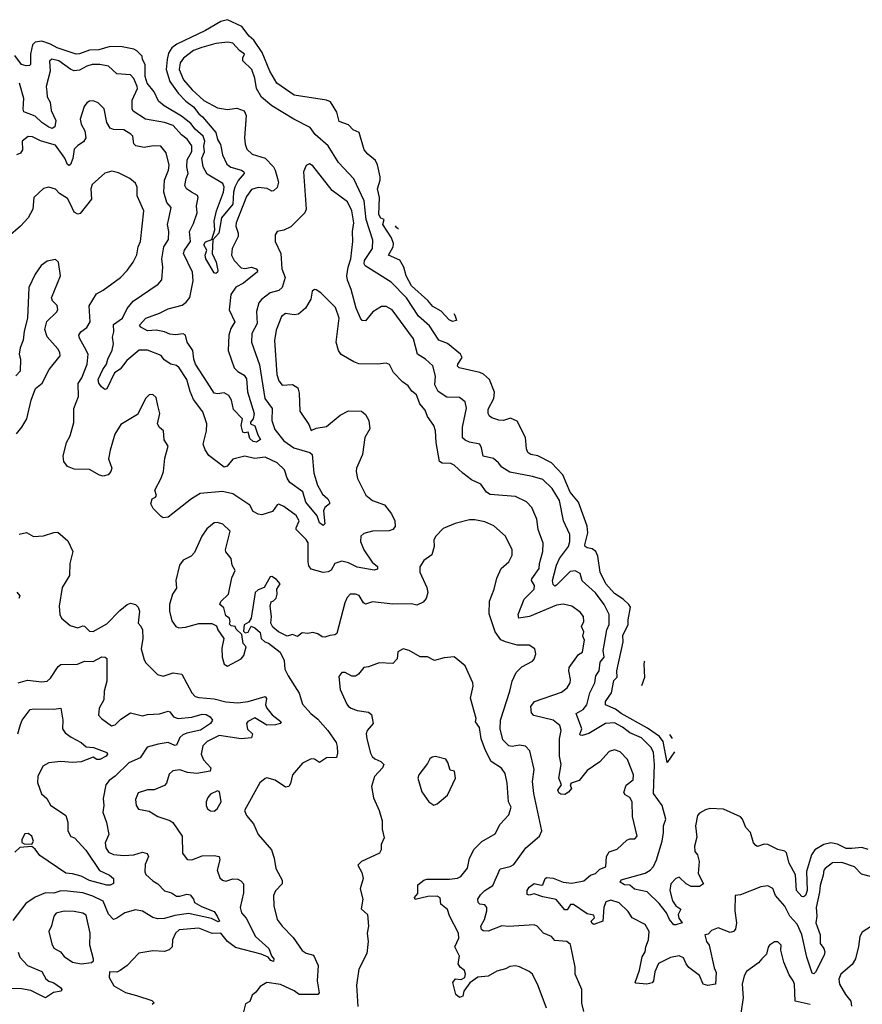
# Model space of a CAD drawing. Extents: x 1771496 to 1971148, y 471553 to 643630.
# Tile 701 of 702: x 1903614 to 1908560, y 602497 to 608278. Entities that reach past the tile are written whole.
import ezdxf

# ---------------------------------------------------------------- set-up
doc = ezdxf.new("R2010")
doc.units = 0

msp = doc.modelspace()

# ---------------------------------------------------------------- linework, layer by layer
at = {"layer": '0CON10XD'}
for points in [[(1906162.3, 606553.3), (1906170, 606540), (1906177.5, 606512.5), (1906155, 606506.7), (1906135, 606516.2), (1906087.6, 606567.6), (1906040, 606595), (1906009.8, 606629.8), (1905914, 606715), (1905882.9, 606775), (1905869.4, 606825), (1905845.7, 606865.7), (1905779.2, 606895), (1905806.2, 606943.8), (1905808.9, 606965), (1905797.3, 606997.3), (1905745.6, 607075), (1905753.3, 607105), (1905735, 607113.1), (1905721.9, 607135), (1905725.9, 607234.1), (1905714.7, 607285.3), (1905729.4, 607335), (1905729.4, 607355), (1905715.4, 607425.4), (1905702, 607452), (1905658, 607488), (1905636.7, 607515), (1905606, 607616), (1905570.7, 607630.7), (1905545, 607660), (1905490.2, 607680.2), (1905475.7, 607735.7), (1905438.1, 607795), (1905415, 607805.6), (1905226, 607835), (1905124.5, 607905), (1905082.8, 607975), (1905036.8, 608085), (1904988.2, 608158.2), (1904961.7, 608181.7), (1904917.3, 608237.3), (1904835, 608278.2), (1904795, 608267.9), (1904704.6, 608215.4), (1904536.8, 608135), (1904507, 608113), (1904488.2, 608081.8), (1904479, 608045), (1904474.9, 607985), (1904494.7, 607914.7), (1904545, 607846.4), (1904590.1, 607800.1), (1904635, 607765.7), (1904665.4, 607725.4), (1904688.1, 607708.1), (1904765.8, 607615.8), (1904775.8, 607575), (1904793.9, 607545), (1904805.4, 607484.6), (1904830.5, 607430.5), (1904853.1, 607413.1), (1904916.9, 607395), (1904930.9, 607385), (1904931.8, 607375), (1904895.8, 607334.2), (1904877.4, 607295), (1904870, 607265), (1904866.2, 607195), (1904798.1, 607115), (1904784, 607025), (1904747.5, 606985), (1904744.3, 606905.7), (1904767.1, 606855), (1904778.1, 606805), (1904775, 606796.7), (1904765, 606788.8), (1904755, 606791.2), (1904706.9, 606875), (1904703.7, 606895), (1904712.1, 606925), (1904695, 606956.7), (1904705, 606973.1), (1904741.7, 606988.3), (1904759.2, 607045), (1904756.4, 607095), (1904769.2, 607155), (1904811.3, 607265), (1904814.1, 607295), (1904806.3, 607316.3), (1904715, 607372), (1904692.1, 607415), (1904684.3, 607465), (1904698.3, 607501.7), (1904695.2, 607535), (1904701.2, 607565), (1904691.1, 607595), (1904644.6, 607634.6), (1904619.2, 607669.1), (1904565, 607712), (1904461.9, 607771.9), (1904429.5, 607799.5), (1904403.8, 607855), (1904363.3, 607905), (1904351.1, 607945), (1904350.4, 608015), (1904336, 608045), (1904333.8, 608065), (1904301.8, 608095), (1904285, 608105.4), (1904215, 608118.3), (1904145, 608121.3), (1904078.4, 608101.6), (1904025, 608098.3), (1903965, 608076.8), (1903945, 608076.2), (1903835, 608112), (1903795.4, 608135.4), (1903745, 608151.5), (1903705, 608145.8), (1903689.3, 608130.7), (1903678.4, 608075), (1903676.9, 608015), (1903671.2, 608008.8), (1903653.3, 608006.7), (1903624.2, 608014.2), (1903585, 608068.1)], [(1907457.4, 603979), (1907415, 603917.5), (1907391.1, 604041.1), (1907370, 604070), (1907298.5, 604118.5), (1907145, 604204.3), (1907110.5, 604230.5), (1907053.5, 604255), (1907052.8, 604275), (1907087.6, 604325), (1907102.5, 604397.5), (1907121.2, 604418.8), (1907118.9, 604455), (1907157.1, 604625), (1907155.3, 604665), (1907186.7, 604725), (1907185.8, 604755), (1907198.8, 604828.8), (1907190.6, 604845), (1907157.3, 604875), (1907105, 604910), (1907055, 604965.4), (1907021.3, 605035), (1907007.6, 605127.6), (1906995.4, 605155.4), (1906975, 605172.1), (1906945, 605177.4), (1906934.1, 605185), (1906930.5, 605195), (1906949.3, 605265), (1906944.4, 605305), (1906893.8, 605445), (1906846.3, 605505), (1906802.4, 605605), (1906735, 605676.6), (1906655, 605717.1), (1906615.2, 605725.2), (1906597.8, 605737.7), (1906588.9, 605758.9), (1906583.8, 605825), (1906535, 605920), (1906495, 605939.1), (1906455, 605925.4), (1906427.6, 605927.6), (1906385, 605940), (1906371, 605951), (1906364.7, 605965), (1906365, 605991.2), (1906398.1, 606055), (1906401, 606091), (1906371.5, 606165), (1906336.8, 606196.8), (1906315, 606206.9), (1906193.2, 606233.2), (1906184.7, 606244.7), (1906185.5, 606255), (1906210.5, 606295), (1906201.9, 606315), (1906125, 606376.2), (1906075, 606396.2), (1906020.1, 606480.1), (1905955, 606537.9), (1905884.3, 606645), (1905795, 606736.8), (1905642.2, 606832.2), (1905636.7, 606845), (1905638.4, 606865), (1905684.5, 606935), (1905686.6, 606983.4), (1905648.1, 607105), (1905637, 607215), (1905590.9, 607310.9), (1905575, 607343.1), (1905485, 607439.4), (1905425, 607537.8), (1905349.5, 607605), (1905318.9, 607645), (1905224, 607694), (1905095, 607772.5), (1905033, 607823), (1905004.6, 607874.6), (1904994.7, 607935), (1904976.4, 607986.4), (1904925, 608036.7), (1904923.3, 608055), (1904933.2, 608075), (1904905, 608096.4), (1904865, 608141.1), (1904836.9, 608146.9), (1904765, 608139), (1904682.5, 608115), (1904635, 608097.9), (1904575, 608053.2), (1904556.2, 608025), (1904550.3, 607985), (1904575, 607925.4), (1904627.3, 607867.3), (1904695, 607804.7), (1904775, 607760.9), (1904835, 607750.5), (1904888.3, 607758.3), (1904932.7, 607742.7), (1904942.9, 607715), (1904933.9, 607583.9), (1904937.8, 607547.8), (1904948.5, 607518.5), (1904979.1, 607489.1), (1905054.3, 607464.3), (1905103.1, 607415), (1905113.5, 607395), (1905132.6, 607325), (1905125, 607293.5), (1905105, 607273.1), (1905095, 607271.9), (1905066.5, 607286.5), (1905015, 607292.8), (1904975, 607280.4), (1904945, 607240), (1904885.8, 607085), (1904883.7, 607065), (1904897.2, 607025), (1904897.2, 607005), (1904861.6, 606935), (1904857.5, 606895), (1904872.9, 606865), (1904915, 606821.8), (1904935, 606816.7), (1904975, 606824.2), (1905003.3, 606815), (1905009.5, 606805), (1905007.3, 606795), (1904961.4, 606758.6), (1904928.5, 606731.5), (1904882.5, 606707.5), (1904853.9, 606665), (1904844.8, 606575), (1904876.2, 606505), (1904852.7, 606465), (1904842.8, 606425), (1904838.4, 606335), (1904873.1, 606235), (1904895, 606211.6), (1904931.4, 606191.4), (1904945, 606170), (1904952.3, 606092.3), (1904991.5, 605965), (1904985.7, 605934.3), (1904970, 605915), (1904970, 605905), (1904995, 605893.8), (1905011.2, 605841.2), (1905026.9, 605813.1), (1905005, 605798.6), (1904985, 605802.2), (1904965, 605820), (1904956.2, 605856.2), (1904935, 605852), (1904925, 605856.7), (1904914.3, 605895.7), (1904922.5, 605935), (1904869.3, 605989.3), (1904856.9, 606045), (1904841.9, 606071.9), (1904815, 606086.9), (1904775, 606081.2), (1904755.8, 606085.8), (1904715, 606150.6), (1904647, 606255), (1904635.7, 606285), (1904630.6, 606335), (1904596.5, 606385), (1904586.8, 606426.8), (1904573.5, 606433.5), (1904527.9, 606427.9), (1904495, 606432.5), (1904465, 606445.7), (1904415, 606454.8), (1904365, 606451.4), (1904325, 606472.5), (1904318, 606485), (1904353.8, 606526.2), (1904435, 606555.4), (1904485, 606580.7), (1904567.2, 606602.8), (1904591.2, 606618.8), (1904612.9, 606647.1), (1904633, 606745), (1904628.1, 606795), (1904575.4, 606905), (1904581.6, 606925), (1904616.9, 606975), (1904610.3, 607035), (1904635, 607081.4), (1904656.1, 607145), (1904651.5, 607185), (1904662.5, 607235), (1904658, 607245), (1904623.1, 607265), (1904594.3, 607285), (1904582.9, 607305), (1904590.8, 607345), (1904604.1, 607375), (1904595.2, 607415), (1904597.9, 607455), (1904625.2, 607504.8), (1904625, 607538.5), (1904597.4, 607577.4), (1904565, 607602.4), (1904515, 607657.3), (1904464.1, 607674.1), (1904353.3, 607693.2), (1904280.7, 607740.7), (1904274.3, 607755), (1904274.8, 607805.2), (1904305, 607874.2), (1904304.7, 607885), (1904285, 607933.5), (1904265, 607954.5), (1904185, 607960.5), (1904134.8, 608004.8), (1904085.7, 608015.7), (1904040, 608015), (1904008.1, 608005), (1903965, 607981.1), (1903935, 607978.1), (1903915, 607985.4), (1903845, 608035.8), (1903802.7, 608047.3), (1903788.9, 608035), (1903792.7, 607975), (1903769.2, 607885), (1903774.3, 607855), (1903776.2, 607825), (1903793.9, 607793.9), (1903798.8, 607745), (1903826, 607686), (1903820.3, 607649.7), (1903805, 607640.3), (1903785, 607646.4), (1903744.3, 607674.3), (1903705, 607712.1), (1903638.1, 607738.1), (1903633.8, 607753.8), (1903638.9, 607815), (1903612.3, 607905)], [(1908595, 603406.4), (1908558.1, 603418.1), (1908498.9, 603411.1), (1908465, 603411.8), (1908415, 603437.9), (1908375, 603444.5), (1908334, 603436), (1908281.1, 603405), (1908262.2, 603375), (1908232.7, 603277.3), (1908236.6, 603165), (1908225.7, 603135), (1908215, 603128.2), (1908205, 603129.4), (1908174.7, 603165), (1908167.1, 603257.1), (1908131.2, 603325), (1908115, 603386.7), (1908105, 603396.7), (1908065, 603406.6), (1908005, 603435.2), (1907983.3, 603436.7), (1907945, 603424.4), (1907935, 603429.1), (1907921.6, 603445), (1907903.3, 603505), (1907875.7, 603535.7), (1907857.2, 603585), (1907845, 603596.9), (1907745, 603643.8), (1907665, 603647.2), (1907640.1, 603639.9), (1907605, 603619.1), (1907592.7, 603605), (1907580.5, 603545), (1907588.8, 603478.8), (1907575.5, 603425.5), (1907576.5, 603395), (1907591.8, 603375), (1907601.6, 603335), (1907596, 603265), (1907627.1, 603205), (1907605, 603188.5), (1907555, 603189.1), (1907525.3, 603205.3), (1907485, 603244.3), (1907465, 603236.2), (1907436.7, 603205), (1907429.7, 603165), (1907446.8, 603105), (1907465, 603075.8), (1907495.5, 603055.5), (1907479.6, 603025), (1907483.6, 603003.6), (1907501.9, 602975), (1907465, 602963.2), (1907453.8, 602963.8), (1907428.4, 602995), (1907410.8, 603035), (1907368.7, 603088.7), (1907296.7, 603156.7), (1907223.9, 603173.9), (1907195, 603196.2), (1907165, 603197.7), (1907138.6, 603215), (1907145, 603228.9), (1907285, 603267.6), (1907315, 603284.6), (1907334, 603306), (1907352.6, 603345), (1907385.3, 603455), (1907393.3, 603505), (1907392.3, 603545), (1907406, 603585), (1907386.2, 603665), (1907335.3, 603735.3), (1907340.7, 603905), (1907333.8, 603975), (1907320.5, 604005), (1907265, 604060.8), (1907195, 604091.1), (1907152.3, 604125), (1907105, 604150.4), (1907053.3, 604146.7), (1906955, 604088), (1906915.8, 604075.8), (1906905, 604076.7), (1906902.5, 604082.5), (1906913.3, 604115), (1906881.1, 604205), (1906922.3, 604227.7), (1906943.2, 604255), (1906960.7, 604325), (1906990.9, 604385), (1906995.3, 604425), (1907015.2, 604455), (1907021.2, 604505), (1907044.8, 604535), (1907039.2, 604575), (1907045.3, 604605), (1907060.3, 604695), (1907073.8, 604726.2), (1907073.3, 604785), (1907045, 604845.4), (1906995, 604913.8), (1906915, 604984.4), (1906905, 605027.5), (1906875, 605041.8), (1906845, 605037.5), (1906765, 604957.3), (1906755, 604952.5), (1906745, 604962), (1906741.4, 604985), (1906764.8, 605075.2), (1906782.8, 605115), (1906835, 605184.4), (1906844, 605215), (1906843.1, 605255), (1906806.2, 605335), (1906783.3, 605455), (1906740.5, 605525), (1906685, 605577.5), (1906625, 605596.8), (1906491.9, 605621.9), (1906445, 605650), (1906425.4, 605675.4), (1906395, 605702.7), (1906335.6, 605715.6), (1906325.7, 605765), (1906315, 605785.8), (1906255, 605797.8), (1906228.6, 605808.6), (1906212.6, 605822.6), (1906212.9, 605885), (1906237.5, 605997.5), (1906229.2, 606035), (1906195, 606059.4), (1906121.9, 606061.9), (1906071.2, 606095), (1906050.9, 606135), (1906054.1, 606185), (1906039.2, 606245), (1905995.3, 606285.2), (1905950, 606315), (1905926.4, 606405), (1905801.1, 606575), (1905765, 606593.9), (1905738.8, 606595), (1905686.6, 606563.4), (1905645, 606510), (1905625, 606512.5), (1905613.8, 606525), (1905590, 606585), (1905559.6, 606695), (1905538.4, 606748.4), (1905534.6, 606775), (1905541.8, 606825), (1905557.1, 606875), (1905570.3, 606975), (1905567.3, 607035), (1905575.9, 607085), (1905563.4, 607155), (1905538.7, 607208.7), (1905449.2, 607275), (1905335, 607420), (1905315, 607431.2), (1905295, 607422.5), (1905280, 607385), (1905296, 607165), (1905288.8, 607145), (1905205, 607061.9), (1905165, 607043.1), (1905125.7, 607034.3), (1905114.4, 607015), (1905114.2, 606975), (1905147.7, 606905), (1905152.7, 606815), (1905173.4, 606765), (1905154.1, 606705.9), (1905135, 606687.5), (1905084.6, 606675.4), (1905034.3, 606635), (1905018.5, 606615), (1905003.6, 606565), (1905009.1, 606495), (1904977.5, 606435), (1904974.6, 606385), (1905022, 606252), (1905053.2, 606055), (1905097.1, 605995), (1905093.5, 605925), (1905111.7, 605871.7), (1905164.6, 605805), (1905223.3, 605765), (1905317.4, 605737.4), (1905331.1, 605725), (1905340.2, 605615), (1905362.4, 605545), (1905392.2, 605492.2), (1905423.3, 605465), (1905432.9, 605445), (1905432, 605435), (1905405.9, 605414.1), (1905398, 605395), (1905405, 605318.8), (1905395, 605307.5), (1905375, 605324.5), (1905360.8, 605365), (1905294.8, 605445), (1905275.8, 605505.8), (1905200.2, 605560.2), (1905184.5, 605585.5), (1905168.7, 605635), (1905125.4, 605675.4), (1905055, 605708.7), (1904992.1, 605702.1), (1904935, 605714.6), (1904865, 605697.1), (1904832.7, 605657.3), (1904815, 605650.8), (1904725, 605718.9), (1904702.7, 605752.7), (1904691.8, 605785), (1904710, 605865), (1904712.9, 605905), (1904689.2, 605975), (1904635, 606048.1), (1904614.7, 606095), (1904595.3, 606165), (1904550, 606235), (1904535, 606247.5), (1904501.4, 606255), (1904461.9, 606281.9), (1904445, 606305.6), (1904365, 606337.8), (1904315, 606337.5), (1904243.3, 606276.7), (1904205, 606227.1), (1904171.6, 606205), (1904125, 606110), (1904115, 606106.7), (1904095, 606122), (1904078.5, 606145), (1904074.1, 606165), (1904101.9, 606225), (1904124.3, 606255), (1904131.4, 606285), (1904158, 606338), (1904165.4, 606375), (1904159.2, 606415), (1904166.7, 606445), (1904165, 606488.1), (1904218.2, 606525), (1904245, 606582.2), (1904280, 606625), (1904428, 606725), (1904448.9, 606751.1), (1904454.7, 606825), (1904448.9, 606875), (1904460.9, 606945), (1904488, 606988), (1904489.1, 607035), (1904481.1, 607075), (1904492.1, 607117.9), (1904503.5, 607175), (1904478.9, 607205), (1904461.3, 607265), (1904463.9, 607335), (1904486.8, 607395), (1904491.9, 607425), (1904475, 607495.7), (1904442.5, 607535), (1904396.9, 607536.9), (1904345, 607528), (1904296.8, 607536.8), (1904285, 607550), (1904278.4, 607595), (1904266.6, 607606.6), (1904225, 607631.2), (1904165, 607633.2), (1904145, 607640.6), (1904126.7, 607675), (1904110, 607755), (1904075, 607790.6), (1904045, 607801.1), (1904025, 607800), (1904009.1, 607790.9), (1903992.4, 607767.6), (1903968.9, 607695), (1903975.4, 607665), (1903996.6, 607625), (1904002.7, 607585), (1903988.7, 607561.3), (1903955, 607540.4), (1903935, 607518.1), (1903927, 607463), (1903912.4, 607427.6), (1903905, 607422), (1903895, 607428), (1903880, 607465), (1903825, 607541.5), (1903775.8, 607555.8), (1903736.4, 607566.4), (1903690.3, 607590.3), (1903665, 607591.9), (1903628.1, 607565), (1903630.8, 607515), (1903618.8, 607495), (1903595, 607484.3)], [(1908755, 603208.9), (1908555, 603261.7), (1908514.3, 603305), (1908440.5, 603330.5), (1908385, 603328.7), (1908341.4, 603295), (1908333.8, 603285), (1908331.2, 603255), (1908312.7, 603195), (1908309.6, 603155), (1908288.5, 603065), (1908293.1, 603015), (1908287.4, 602975), (1908313, 602905), (1908313.3, 602855), (1908334, 602824), (1908340.9, 602805), (1908337.2, 602785), (1908285, 602686), (1908275, 602676.2), (1908265, 602680), (1908234.3, 602774.3), (1908206, 602906), (1908177.1, 602967.1), (1908135, 603014.2), (1908105, 603072.9), (1908051.1, 603135), (1908035, 603176.2), (1908005, 603192), (1907965, 603186.7), (1907845, 603140.8), (1907814, 603135), (1907812.5, 603045), (1907821.4, 602975), (1907815, 602937.5), (1907805, 602923.8), (1907785, 602918.8), (1907715, 602946.9), (1907675, 602930), (1907655, 602909.4), (1907636.7, 602905), (1907644.7, 602865), (1907660.4, 602845), (1907691.2, 602711.2), (1907703.1, 602683.1), (1907698, 602615), (1907653.4, 602606.6), (1907626, 602616), (1907605, 602667.1), (1907542.7, 602712.7), (1907525.5, 602735), (1907510.7, 602770.7), (1907485, 602782.3), (1907435, 602771.6), (1907364.2, 602735.8), (1907342.3, 602687.7), (1907335.4, 602635), (1907327.1, 602622.9), (1907295, 602616.2), (1907230.7, 602620.7), (1907227.5, 602625), (1907252.9, 602697.1), (1907268, 602775), (1907284.8, 602805), (1907289, 602835), (1907305.8, 602875), (1907308.9, 602925), (1907285.4, 602965.4), (1907210, 603005), (1907185, 603042.5), (1907133.8, 603093.8), (1907085, 603108.6), (1907055, 603098), (1907042.9, 603065), (1907036.5, 602985), (1906985, 602965.5), (1906975, 602971.4), (1906969.5, 602985), (1906988.8, 603005), (1906985, 603020.9), (1906945, 603028.9), (1906865, 603082.5), (1906846.9, 603083.1), (1906828, 603052), (1906815, 603051.3), (1906763.3, 603113.3), (1906685, 603128.2), (1906635, 603145.8), (1906605, 603138.8), (1906592.5, 603142.5), (1906592, 603165), (1906604.2, 603185), (1906635, 603205.8), (1906675, 603196.5), (1906685, 603199.4), (1906698, 603235), (1906708.6, 603241.4), (1906745, 603236.9), (1906805, 603214.4), (1906855, 603209.1), (1906925, 603222), (1906965, 603254.8), (1906993.8, 603265), (1907019.5, 603290.5), (1907055.4, 603304.6), (1907059.6, 603365), (1907075, 603393.1), (1907122.2, 603407.8), (1907178.3, 603461.7), (1907195, 603468.1), (1907225, 603468.1), (1907239.1, 603485), (1907210.6, 603600.6), (1907209.2, 603685), (1907195, 603712), (1907167.8, 603727.8), (1907161.2, 603741.2), (1907175, 603784.3), (1907216, 603815), (1907217.5, 603845), (1907181.9, 603935), (1907139.6, 603979.6), (1907105, 603991.4), (1907075, 603980.8), (1907019.1, 603920.9), (1906945, 603869.1), (1906898.5, 603811.5), (1906851.5, 603795), (1906846.2, 603785), (1906853.3, 603765), (1906835, 603742.2), (1906815, 603729.1), (1906790.2, 603730.2), (1906779.1, 603739.1), (1906773.1, 603755), (1906794.7, 603785), (1906779.6, 603825), (1906792.4, 603905), (1906782.4, 603955), (1906783.4, 604056.6), (1906791.6, 604105), (1906785.4, 604135), (1906745, 604166.1), (1906632.8, 604192.8), (1906617.5, 604207.5), (1906614.6, 604245), (1906635.9, 604274.1), (1906795, 604329.5), (1906827.8, 604355), (1906844.4, 604385), (1906847.8, 604405), (1906836.7, 604455), (1906838.9, 604475), (1906895, 604550), (1906918, 604565), (1906925.7, 604614.3), (1906928.8, 604635), (1906919.5, 604659.5), (1906926.2, 604685), (1906912.2, 604715), (1906925.6, 604745), (1906923.2, 604773.2), (1906905, 604799.2), (1906854.6, 604834.6), (1906805, 604846.4), (1906765, 604840.8), (1906605.7, 604775), (1906544.2, 604765), (1906540, 604785), (1906574.4, 604875.6), (1906634.1, 604935), (1906635.2, 604955.2), (1906618.9, 604985), (1906619.4, 604995), (1906663.8, 605055), (1906665.8, 605085), (1906684.7, 605155), (1906686.9, 605205), (1906657.9, 605285), (1906650, 605345), (1906619.6, 605415), (1906588.1, 605448.1), (1906525, 605478.2), (1906375, 605490.7), (1906353.5, 605503.5), (1906320.7, 605550.7), (1906267.2, 605577.2), (1906214.7, 605614.7), (1906165, 605661.9), (1906145, 605672.5), (1906095, 605674), (1906078, 605685), (1906058.9, 605795), (1906055.5, 605865), (1906045.6, 605895), (1906008.7, 605948.7), (1905994.2, 605985), (1905962.2, 606022.2), (1905942.5, 606075), (1905916.7, 606096.7), (1905895, 606128.8), (1905861.3, 606151.3), (1905807.6, 606207.6), (1905785, 606253.3), (1905765, 606260.8), (1905715, 606255.7), (1905605, 606258.2), (1905575, 606268.5), (1905501.8, 606311.8), (1905485.6, 606335), (1905471.9, 606385), (1905490, 606525), (1905467.7, 606587.7), (1905382, 606675), (1905355, 606692.5), (1905345, 606694), (1905332, 606685), (1905322.5, 606637.5), (1905291.5, 606585), (1905250.2, 606549.8), (1905225.5, 606544.5), (1905175, 606553.5), (1905150.4, 606535), (1905120, 606455), (1905110, 606395), (1905123.6, 606195), (1905135, 606158), (1905155, 606132.5), (1905215, 606135.8), (1905246.2, 606116.2), (1905254.5, 606085), (1905258.7, 605978.7), (1905310.8, 605900.8), (1905325, 605865.8), (1905355, 605879.1), (1905415, 605890), (1905494.4, 605955.6), (1905545, 605981.8), (1905620.5, 605980.5), (1905645, 605960.8), (1905664.5, 605924.5), (1905670, 605875), (1905640.5, 605825), (1905626.2, 605725), (1905591.1, 605645), (1905588.9, 605625), (1905597.8, 605585), (1905646.9, 605486.9), (1905684.2, 605455), (1905755, 605428.9), (1905795.9, 605375.9), (1905816.2, 605335), (1905818, 605302), (1905805.4, 605284.6), (1905782.1, 605277.9), (1905685, 605274.7), (1905635, 605262.2), (1905615.7, 605245), (1905615.5, 605215), (1905633.8, 605165), (1905682.8, 605092.8), (1905715, 605066.9), (1905715, 605052.5), (1905694.4, 605045.6), (1905595, 605063.9), (1905545, 605088.8), (1905505, 605098.9), (1905465, 605084.4), (1905443.1, 605046.9), (1905425, 605035.4), (1905395, 605033.3), (1905325, 605052.3), (1905312, 605072), (1905306.9, 605095), (1905306.7, 605206.7), (1905296.1, 605226.1), (1905237.8, 605285), (1905236.7, 605295), (1905254.6, 605335), (1905237.2, 605367.2), (1905165, 605420.4), (1905135, 605434.4), (1905125, 605429.2), (1905098.7, 605391.3), (1905035, 605371.2), (1905015, 605374), (1904985, 605390), (1904965, 605428.2), (1904865, 605494.2), (1904805, 605508.8), (1904674.1, 605495.9), (1904621.8, 605465), (1904485, 605356.7), (1904457, 605353), (1904445, 605361.2), (1904398.3, 605408.3), (1904384.5, 605435), (1904391.4, 605465), (1904412, 605475), (1904417.9, 605485), (1904407.1, 605515), (1904445, 605586.2), (1904458.2, 605625), (1904466.9, 605703.1), (1904485.8, 605775), (1904462, 605812), (1904457.8, 605865), (1904434.6, 605884.6), (1904423.1, 605905), (1904436, 605965), (1904425, 606013.3), (1904415, 606060), (1904395, 606077.5), (1904373.9, 606076.1), (1904355, 606056.7), (1904305, 605960.8), (1904208.3, 605901.7), (1904173.5, 605845), (1904145, 605750), (1904135, 605700), (1904154.3, 605645), (1904150, 605625), (1904134.4, 605605.6), (1904105, 605598.6), (1904083.7, 605603.7), (1904025, 605636.9), (1903935, 605640), (1903895, 605654.4), (1903874.2, 605685), (1903868.9, 605715), (1903888.9, 605795), (1903910.5, 605835), (1903932.4, 605912.4), (1903932.5, 605995), (1903959.1, 606065), (1903957.9, 606142.1), (1903978.8, 606175), (1904011.3, 606255), (1904015.4, 606315), (1903995.4, 606355), (1903965, 606408), (1903961.8, 606425), (1903972.5, 606445), (1904008.8, 606471.2), (1904028.2, 606505), (1904022.8, 606597.2), (1904065, 606668.8), (1904105, 606690), (1904205.6, 606765), (1904244.7, 606805.3), (1904280.5, 606855), (1904302.2, 606897.8), (1904310, 606945), (1904323.3, 606975), (1904342.1, 607155), (1904304.6, 607244.6), (1904303.5, 607295), (1904295, 607318), (1904260.8, 607345), (1904195, 607380), (1904155, 607388.5), (1904113.3, 607376.7), (1904040.3, 607309.7), (1904032.1, 607285), (1904035.4, 607225), (1903969.8, 607140.2), (1903955, 607135.5), (1903935, 607147.7), (1903912.2, 607195)], [(1903912.2, 607195), (1903895, 607228.9), (1903847.3, 607257.3), (1903825, 607282.7), (1903785, 607295.6), (1903755, 607286.9), (1903697.1, 607235), (1903690.6, 607165), (1903665, 607114.2), (1903620, 607065), (1903546.1, 607003.9)], [(1905819.1, 607067.3), (1905821.7, 607061.7), (1905835.3, 607052.8), (1905837.2, 607051.5)], [(1903595, 605847.5), (1903626.7, 605885), (1903656.2, 605935), (1903682, 606045), (1903707.7, 606112.3), (1903745.4, 606144.6), (1903786.9, 606225), (1903851.9, 606305), (1903850, 606325), (1903838.1, 606345), (1903775.4, 606415.4), (1903761.3, 606458.7), (1903773.8, 606506.2), (1903830, 606560), (1903837.5, 606575), (1903835, 606600), (1903807.5, 606627.5), (1903802, 606645), (1903854.2, 606775), (1903841.2, 606855), (1903825, 606870), (1903775, 606860.8), (1903740, 606835), (1903705, 606783.3), (1903668.6, 606705), (1903660.6, 606525), (1903640.3, 606449.7), (1903634.3, 606395.7), (1903617.8, 606352.2), (1903610.8, 606315), (1903618.8, 606285), (1903616.2, 606215), (1903592.5, 606187.5)], [(1906925.7, 602455), (1906914.5, 602504.5), (1906914.3, 602584.3), (1906875.5, 602675), (1906875.4, 602715), (1906848.2, 602848.2), (1906825, 602865.8), (1906755, 602872.5), (1906736.1, 602895), (1906689.4, 602915), (1906651.2, 602955), (1906634.2, 602964.2), (1906485, 602954.7), (1906445, 602957.5), (1906365, 602927.4), (1906335, 602927.9), (1906325, 602935.8), (1906321.9, 602955), (1906342.3, 602995), (1906356.6, 603045), (1906356.2, 603065), (1906345, 603080.6), (1906315, 603084.4), (1906305.7, 603095), (1906303.3, 603115), (1906319.5, 603140.5), (1906344.8, 603165.2), (1906391.9, 603195), (1906435, 603292.5), (1906493.8, 603306.2), (1906515, 603318.1), (1906585.5, 603415), (1906666, 603485), (1906678.8, 603515), (1906632.1, 603735), (1906624.6, 603805), (1906634.4, 603875), (1906609.4, 603985), (1906583.6, 604013.6), (1906548.9, 604018.9), (1906505, 604010.4), (1906484.7, 604014.7), (1906449.7, 604049.8), (1906434.3, 604114.3), (1906435.8, 604165), (1906491.4, 604335), (1906504.2, 604395), (1906528.6, 604445), (1906561.5, 604478.5), (1906625, 604512), (1906635, 604523.3), (1906644, 604555), (1906638.8, 604585), (1906605, 604605.8), (1906535, 604605.7), (1906465, 604624.4), (1906437.8, 604637.8), (1906404.7, 604685), (1906370.2, 604790.2), (1906372.2, 604865), (1906400, 604935), (1906415, 604998.8), (1906440.6, 605055), (1906485.4, 605094.6), (1906505.6, 605135), (1906505.6, 605165), (1906465, 605245.7), (1906397.2, 605307.2), (1906345, 605330), (1906285, 605341.9), (1906255, 605341.1), (1906170.2, 605319.8), (1906099.1, 605290.9), (1906056, 605245), (1906045.8, 605225), (1906047.5, 605185), (1906034.2, 605135.8), (1905986.8, 605103.2), (1905963.9, 605066.1), (1905962.5, 605035), (1906004.4, 604945), (1906010.8, 604915), (1905999.5, 604880.5), (1905982.5, 604857.5), (1905945, 604841.2), (1905915, 604848.8), (1905805, 604846.4), (1905685, 604860), (1905645, 604846.9), (1905631.4, 604855), (1905607.6, 604897.6), (1905584.6, 604905.4), (1905555, 604905.4), (1905535.5, 604885), (1905522.3, 604855), (1905476.7, 604675), (1905464.3, 604665.7), (1905435, 604663.4), (1905405, 604652.2), (1905389.5, 604655), (1905365, 604672.8), (1905335, 604679.2), (1905305, 604674.2), (1905272.6, 604677.4), (1905245, 604656.9), (1905215, 604669.2), (1905185, 604658.8), (1905134.1, 604684.1), (1905101.1, 604711.1), (1905088.8, 604735), (1905092.2, 604775), (1905084.2, 604834.2), (1905089.5, 604860.5), (1905105, 604865.5), (1905118.9, 604881.1), (1905124.7, 604905), (1905122.7, 604935), (1905143.5, 604965), (1905120.9, 604990.9), (1905095, 605008), (1905085, 605006.2), (1905050, 604945), (1905015, 604931.4), (1904996, 604915), (1904973.3, 604765), (1904959.3, 604740.7), (1904932.5, 604725), (1904928.3, 604688.3), (1904938.3, 604678.3), (1904955, 604682.5), (1904973, 604717), (1904995, 604707.5), (1905025, 604680), (1905032.5, 604645), (1905052.5, 604625), (1905075, 604616.7), (1905143.8, 604565), (1905166, 604515), (1905171.5, 604465), (1905190, 604425), (1905253.8, 604323.8), (1905275, 604258.8), (1905323.1, 604205), (1905365, 604171.2), (1905423.1, 604105), (1905471.4, 604035), (1905478.3, 604011.7), (1905479.3, 603970.7), (1905473, 603947), (1905415.6, 603944.4), (1905375, 603916.2), (1905345, 603936), (1905325, 603938), (1905275, 603913.3), (1905215.6, 603844.4), (1905203.9, 603793.9), (1905194.3, 603775.7), (1905175, 603771.4), (1905113.6, 603813.6), (1905065, 603826.2), (1905055, 603822.5), (1905023.2, 603796.8), (1904933.3, 603635), (1904946, 603606), (1904986.1, 603556.1), (1905015, 603494), (1905091.4, 603405), (1905108.2, 603355), (1905117.3, 603295), (1905154, 603225), (1905154.6, 603205), (1905116.4, 603163.6), (1905104.4, 603135.6), (1905106.5, 603075), (1905125.5, 602995), (1905154.4, 602955), (1905220.2, 602890.2), (1905272.7, 602812.7), (1905295, 602797.9), (1905339.4, 602785), (1905366, 602725), (1905360, 602635), (1905371.9, 602565), (1905365, 602554.4), (1905334.7, 602554.7), (1905255, 602555.4), (1905225, 602576.2), (1905145, 602614), (1905065, 602624.2), (1905025, 602601.9), (1905001.3, 602568.7), (1904979.2, 602550.8), (1904965, 602513.3), (1904940, 602500), (1904923.6, 602436.4)], [(1904835, 604482), (1904914.2, 604525.8), (1904930, 604545), (1904943.3, 604595), (1904926.7, 604615), (1904917.5, 604667.5), (1904885, 604700), (1904880, 604715), (1904855, 604720), (1904845, 604730), (1904850, 604745), (1904846.7, 604765), (1904825, 604777.5), (1904813.3, 604825), (1904790, 604845), (1904795, 604862.5), (1904839.2, 604905), (1904859.2, 605000.8), (1904878.2, 605045), (1904862.2, 605075), (1904856.2, 605115), (1904824, 605154), (1904821.5, 605165), (1904849.1, 605275), (1904806.8, 605316.8), (1904775, 605326.2), (1904755.5, 605324.5), (1904712.1, 605287.9), (1904683.9, 605246.1), (1904640.5, 605149.5), (1904620.9, 605129.1), (1904574, 605105), (1904552.9, 605075), (1904530, 604985), (1904535, 604940), (1904511.2, 604905), (1904494.3, 604845), (1904494.3, 604805), (1904508.1, 604748.1), (1904531.2, 604715), (1904548.3, 604708.3), (1904588.3, 604711.7), (1904665, 604732), (1904743, 604733), (1904769.3, 604719.3), (1904777.5, 604695), (1904812.5, 604645), (1904801.7, 604588.3), (1904802.5, 604535), (1904814.5, 604494.5), (1904835, 604482)], [(1903611.6, 605258.4), (1903655, 605267.3), (1903695, 605244.3), (1903755, 605248.6), (1903815, 605268.1), (1903838.3, 605268.3), (1903897.8, 605217.8), (1903926.4, 605156.4), (1903909.2, 605085), (1903907.5, 605015), (1903864.5, 604945), (1903846.9, 604835), (1903850.8, 604785), (1903860, 604765), (1903911.2, 604721.2), (1903955, 604708.5), (1903985, 604720), (1903995, 604717.1), (1904025, 604687.1), (1904045, 604685.6), (1904125, 604731.4), (1904201.2, 604808.8), (1904245, 604843.6), (1904265, 604852.5), (1904295, 604844.4), (1904309.1, 604829.1), (1904316.6, 604805), (1904308.8, 604735), (1904325, 604717.5), (1904334.5, 604695), (1904337.9, 604645), (1904327.5, 604585), (1904345, 604520), (1904355, 604502), (1904423.8, 604433.8), (1904455.7, 604424.3), (1904515, 604443.3), (1904566.2, 604436.2), (1904625, 604325.7), (1904645, 604304.5), (1904665, 604298.2), (1904755, 604290.8), (1904825, 604273.3), (1904895, 604267.5), (1904956.2, 604275), (1905055, 604304), (1905062.1, 604292.1), (1905057.7, 604255), (1905064.6, 604235), (1905096.5, 604196.5), (1905149.4, 604155), (1905143.8, 604145), (1905115, 604137.1), (1905065, 604135.3), (1904995, 604178.3), (1904952.7, 604157.3), (1904944.7, 604145), (1904952.4, 604112.4), (1904980.6, 604085), (1904975, 604061.9), (1904915, 604055.2), (1904785, 604074.7), (1904715, 604041.1), (1904689.5, 604015), (1904679.6, 603965), (1904692.3, 603932.3), (1904736.9, 603885), (1904732.9, 603865), (1904655, 603852.2), (1904598.5, 603858.5), (1904555, 603872.9), (1904512.5, 603867.5), (1904492.5, 603847.5), (1904475.6, 603795), (1904465, 603782.5), (1904402.7, 603757.3), (1904365, 603755.7), (1904310.5, 603739.5), (1904295, 603700), (1904298, 603665), (1904312.3, 603642.3), (1904375, 603632), (1904425, 603600), (1904495, 603577.1), (1904513.6, 603563.6), (1904567.1, 603485), (1904569.4, 603385), (1904597.3, 603347.3), (1904625, 603345.8), (1904685, 603368.9), (1904755, 603371.1), (1904784.4, 603364.4), (1904788.6, 603345), (1904774.2, 603285), (1904789.7, 603239.7), (1904805, 603226), (1904825, 603220.8), (1904865, 603233.3), (1904895, 603232.7), (1904913, 603223), (1904927.1, 603205), (1904927.7, 603152.3), (1904909.2, 603065), (1904916.5, 603035), (1904943.7, 603003.7), (1904999.2, 602895), (1905075.8, 602825), (1905092.2, 602782.2), (1905106.2, 602765), (1905105, 602749.2), (1905088.1, 602755), (1905073.3, 602773.3), (1905031.9, 602791.9), (1904880.5, 602830.5), (1904835, 602866), (1904794.5, 602914.5), (1904745, 602913), (1904665, 602943.3), (1904550, 602935), (1904528.5, 602915), (1904510.8, 602875), (1904509.2, 602835), (1904492.4, 602817.6), (1904465, 602808), (1904395, 602810.3), (1904313.6, 602796.4), (1904245, 602725.7), (1904205, 602696), (1904185, 602686.7), (1904141.7, 602688.3), (1904140, 602655), (1904166.2, 602605), (1904235, 602566.5), (1904300.7, 602549.3), (1904389.4, 602519.4), (1904403.3, 602505), (1904391.2, 602495)], [(1903596.8, 604916.8), (1903615.6, 604895), (1903609.4, 604880.6)], [(1903604.6, 604385.4), (1903660.7, 604399.3), (1903745, 604390), (1903775, 604394.5), (1903795, 604412.9), (1903839.5, 604480.5), (1903855, 604492.7), (1903953.3, 604495), (1903995, 604510.9), (1904045, 604509.1), (1904096.8, 604536.8), (1904115.7, 604535.7), (1904125, 604527.5), (1904125.6, 604395), (1904109.4, 604335), (1904108.2, 604285), (1904081.5, 604235), (1904077.1, 604195), (1904094.5, 604174.5), (1904152.5, 604132.5), (1904175, 604138.9), (1904208, 604172), (1904265, 604208.8), (1904335, 604190.9), (1904365, 604199.2), (1904435, 604202.4), (1904485, 604218.5), (1904495, 604214.3), (1904517.8, 604185), (1904544.8, 604174.8), (1904625, 604182.4), (1904685, 604200.2), (1904708.2, 604198.2), (1904732.9, 604185), (1904746.9, 604165), (1904734.5, 604145), (1904675, 604106), (1904595, 604089.8), (1904571.5, 604078.5), (1904555, 604064.4), (1904535, 604018), (1904524.1, 604015.9), (1904485, 604034.8), (1904426.9, 604025), (1904363.4, 604006.6), (1904321.5, 603945), (1904255, 603914.6), (1904175, 603836.5), (1904139.3, 603810.7), (1904120.8, 603785), (1904103.5, 603705), (1904108.2, 603665), (1904103.1, 603625), (1904124.6, 603565), (1904136.9, 603495), (1904115.4, 603445), (1904120, 603415), (1904135, 603389.4), (1904165, 603376.9), (1904225, 603370.6), (1904285, 603374.4), (1904335, 603390.4), (1904363.1, 603383.1), (1904370.6, 603365), (1904351.5, 603318.5), (1904347.9, 603275), (1904355, 603260), (1904395, 603221.2), (1904425, 603203.9), (1904465, 603162.9), (1904505, 603150.8), (1904535, 603131.5), (1904555, 603131.1), (1904595, 603143.8), (1904615, 603139.1), (1904634.6, 603115), (1904640, 603095), (1904681.2, 603071.2), (1904755, 603042.9), (1904773.9, 603013.9), (1904787.5, 602985), (1904778.6, 602981.4), (1904740.9, 603000.9), (1904605, 603030), (1904525, 603018.1), (1904465, 603000), (1904425, 602998.9), (1904395, 603007.3), (1904334.2, 603044.2), (1904295, 603051.4), (1904232, 603035), (1904185, 603001.9), (1904165, 602995.6), (1904135, 603025.6), (1904105, 603103.1), (1904042.9, 603132.9), (1903985, 603152.2), (1903895, 603161.9), (1903855, 603163.5), (1903815, 603149.1), (1903765, 603152.2), (1903705, 603126.9), (1903650.6, 603089.4), (1903575, 602990)], [(1906705.7, 602475), (1906658.1, 602605), (1906623.4, 602673.4), (1906605, 602690), (1906548, 602718), (1906525, 602722.9), (1906491.1, 602718.9), (1906465, 602704.4), (1906415, 602691.8), (1906365, 602662.5), (1906303.8, 602656.2), (1906256.9, 602623.1), (1906221.5, 602575), (1906215, 602544), (1906195, 602538), (1906174.5, 602555), (1906157.3, 602625), (1906173.3, 602646.7), (1906206.4, 602643.6), (1906226.5, 602655), (1906230.9, 602675), (1906225.8, 602695), (1906200, 602715), (1906188.8, 602735), (1906195, 602778.8), (1906168.2, 602835), (1906191.7, 602885), (1906190.6, 602915), (1906136.6, 603016.6), (1906125, 603053.1), (1906085.3, 603085), (1906081.6, 603121.6), (1906065, 603131.4), (1906009.7, 603130.3), (1905935, 603113.3), (1905931.9, 603125), (1905952.1, 603147.9), (1905951.7, 603198.3), (1905986.2, 603225), (1906005, 603232.1), (1906137.2, 603232.8), (1906185, 603237.9), (1906203.3, 603246.7), (1906242.7, 603297.3), (1906254.4, 603355), (1906281.1, 603408.9), (1906327, 603453), (1906405, 603498.6), (1906434.6, 603555.4), (1906485, 603610), (1906499.2, 603655), (1906483.1, 603685), (1906476.2, 603795), (1906463.2, 603853.2), (1906442.9, 603882.9), (1906381.9, 603921.9), (1906347.6, 603987.6), (1906322.7, 604055), (1906312.7, 604122.7), (1906290, 604155), (1906292.9, 604175), (1906260.6, 604295), (1906275.4, 604365), (1906273.3, 604385), (1906229.2, 604485), (1906165, 604538), (1906105, 604530.6), (1906050, 604515), (1906007.2, 604537.2), (1905965, 604537.5), (1905901.2, 604575), (1905865, 604584.2), (1905834.2, 604565.8), (1905829.2, 604525), (1905805, 604498), (1905725, 604502.5), (1905661.8, 604478.2), (1905635, 604474.7), (1905603.8, 604436.2), (1905585, 604424.4), (1905564.5, 604424.5), (1905525, 604444.3), (1905504.2, 604445.8), (1905488.3, 604421.7), (1905496, 604345), (1905535, 604260), (1905544, 604245), (1905560, 604235), (1905595, 604222.1), (1905661.4, 604211.4), (1905678.8, 604198.8), (1905689.1, 604145), (1905653.1, 604105), (1905648.2, 604085), (1905651.2, 604055), (1905672.5, 603972.5), (1905682.8, 603952.8), (1905697.9, 603937.9), (1905735, 603923.6), (1905751.2, 603905), (1905743.5, 603885), (1905696.4, 603835), (1905679.4, 603775), (1905690.2, 603710.2), (1905723.8, 603635), (1905741.2, 603575), (1905742, 603525), (1905754, 603475), (1905736.7, 603435), (1905736.1, 603403.9), (1905726.1, 603383.9), (1905620, 603335), (1905600, 603315), (1905621.7, 603271.7), (1905630, 603235), (1905612.5, 603175), (1905627.5, 603115), (1905618.3, 603058.3), (1905656.7, 603025), (1905661.2, 602955), (1905653.8, 602915), (1905658.8, 602865), (1905652, 602795), (1905605.9, 602704.1), (1905590.7, 602609.3), (1905600, 602485)], [(1907280.9, 604511.2), (1907280.3, 604508.1), (1907278.1, 604495), (1907281.1, 604415), (1907264.7, 604367.6)], [(1903602.7, 604085), (1903619.5, 604140.5), (1903629.7, 604165), (1903675, 604227.5), (1903697.2, 604232.8), (1903815, 604229.7), (1903855, 604235.5), (1903867.8, 604165), (1903865.3, 604115.3), (1903881.4, 604091.4), (1903915.6, 604065), (1903974.4, 604034.4), (1904005, 604008.5), (1904047.5, 604005), (1904126.7, 603975), (1904130, 603965), (1904122, 603955), (1904085, 603933.5), (1904067.5, 603935), (1904045, 603948), (1903975, 603920.5), (1903923.7, 603916.3), (1903855, 603923.6), (1903785, 603914.5), (1903751, 603895), (1903721.4, 603835), (1903718.7, 603798.7), (1903743.3, 603733.3), (1903774.6, 603705), (1903795, 603666.1), (1903884.6, 603605), (1903896.1, 603566.1), (1903897.5, 603515), (1903915, 603483.3), (1903936.4, 603473.6), (1904002.3, 603402.3), (1904082.9, 603282.9), (1904141.8, 603255), (1904164.4, 603235), (1904165, 603206.7), (1904145, 603197.5), (1904125, 603197.3), (1904025, 603224.3), (1903975, 603248.7), (1903925, 603263), (1903885, 603267.9), (1903731.6, 603371.6), (1903705, 603408.6), (1903685, 603424.3), (1903615, 603417.5), (1903585, 603390)], [(1907428.7, 604080.3), (1907443.4, 604058.4)], [(1906045, 603666.7), (1906065, 603673.3), (1906125.4, 603724.6), (1906172.9, 603825), (1906165.8, 603865), (1906141.3, 603871.3), (1906127.6, 603917.6), (1906115.7, 603935.7), (1906055, 603951.4), (1906035, 603947.5), (1906022.2, 603937.8), (1906008.9, 603911.1), (1905958, 603845), (1905952, 603825), (1905973.8, 603745), (1906016.7, 603685), (1906045, 603666.7)], [(1904755, 603632), (1904774.3, 603645.7), (1904797.1, 603685), (1904789.4, 603735), (1904785, 603746), (1904775, 603750), (1904735, 603730), (1904718.9, 603711.1), (1904709.4, 603685), (1904708.1, 603665), (1904716, 603645), (1904735, 603632.5), (1904755, 603632)], [(1903685, 603438), (1903695.3, 603455), (1903685, 603483.5), (1903665, 603499.2), (1903645, 603497.8), (1903626.2, 603465), (1903627.7, 603447.7), (1903640.2, 603440.2), (1903685, 603438)], [(1903975, 602735.7), (1904035, 602743.3), (1904047, 602753), (1904047, 602763), (1904025.6, 602845), (1904027.6, 602915), (1904005, 603020), (1903985, 603032.5), (1903935, 603042.3), (1903874.5, 603044.5), (1903828.2, 603031.8), (1903814.4, 603015), (1903801.4, 602958.6), (1903785.7, 602925), (1903802.4, 602852.4), (1903815, 602825.8), (1903854.4, 602805), (1903875, 602777.5), (1903925, 602744.2), (1903975, 602735.7)], [(1908685, 603000), (1908560, 602920), (1908546, 602895), (1908537.3, 602837.3), (1908519.4, 602765), (1908499.7, 602730.3), (1908435, 602674), (1908421.4, 602645), (1908425.8, 602615), (1908461.1, 602555), (1908493.1, 602515), (1908496.8, 602486.8)], [(1908255, 602496.2), (1908166.2, 602516.2), (1908162, 602615), (1908155, 602635.8), (1908130.5, 602670.5), (1908100, 602745), (1908082, 602815), (1908083.3, 602845), (1908065, 602863.3), (1908045, 602863.3), (1908015.8, 602845), (1908007.3, 602832.7), (1907997.9, 602792.1), (1907970.6, 602765), (1907950, 602740), (1907880.9, 602689.1), (1907866.6, 602663.4), (1907855.6, 602615), (1907861.3, 602535), (1907847.9, 602445)], [(1903605.8, 602804.2), (1903614.5, 602774.5), (1903660, 602725), (1903745, 602689.2), (1903767.2, 602647.2), (1903785, 602633.6), (1903815, 602623.5), (1903853.8, 602595), (1903861.2, 602585), (1903857.5, 602575), (1903813.3, 602566.7), (1903765, 602534.2), (1903679, 602579), (1903625, 602587.2), (1903560.2, 602589.8)]]:
    msp.add_lwpolyline(points, dxfattribs=at)

doc.saveas('drawing.dxf')
